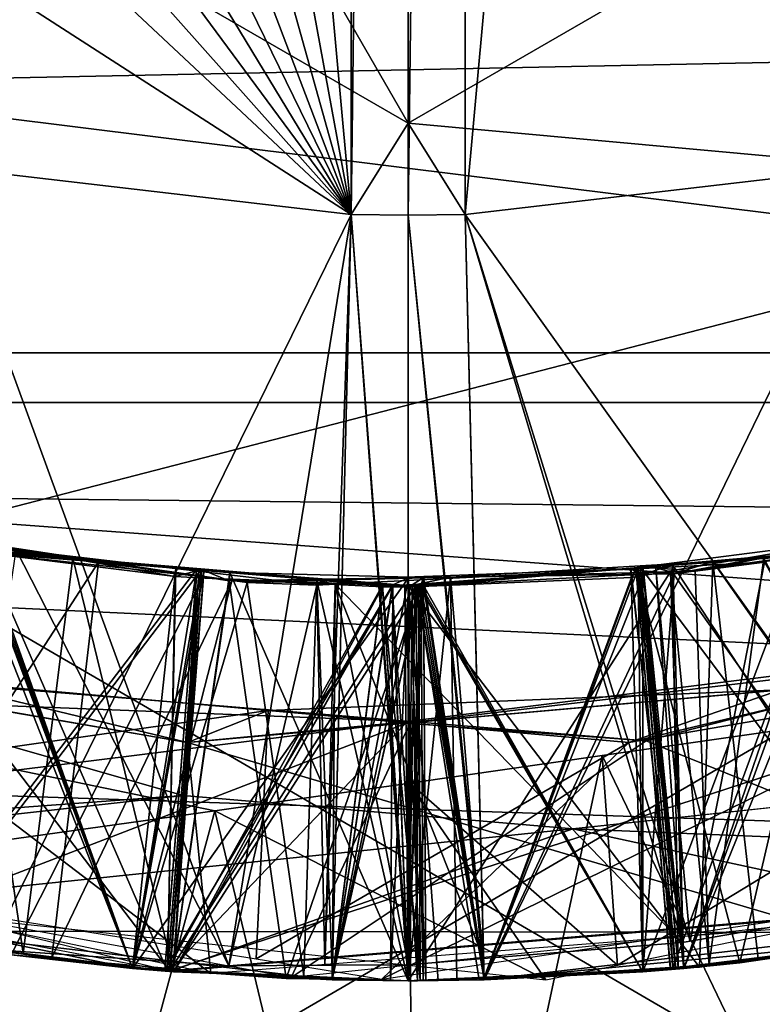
# Model space of a CAD drawing. Extents: x 0 to 200, y 18 to 95.
# Tile 274 of 491: x 144.546 to 145.031, y 45.212 to 45.855. Entities that reach past the tile are written whole.
import ezdxf

# ---------------------------------------------------------------- set-up
doc = ezdxf.new("R2010")
doc.units = 0

msp = doc.modelspace()

# ---------------------------------------------------------------- linework, layer by layer
for points in [[(165.431061, 47.89677, 57.972298), (135.799988, 48.817287, 57.894161), (135.799988, 45.636745, 57.894161)], [(144.799988, 48.727016, 38.629288), (144.762787, 45.727478, 38.629288), (144.799988, 45.727013, 38.629288)], [(144.799988, 48.727016, 38.629288), (144.762787, 48.726555, 38.629288), (144.762787, 45.727478, 38.629288)], [(144.837189, 48.726555, 38.629288), (144.799988, 48.727016, 38.629288), (144.799988, 45.727013, 38.629288)], [(144.762787, 48.726555, 38.629288), (144.492172, 48.695091, 38.629288), (144.762787, 45.727478, 38.629288)], [(144.837189, 45.727478, 38.629288), (144.837189, 48.726555, 38.629288), (144.799988, 45.727013, 38.629288)], [(145.107819, 48.695091, 38.629288), (144.837189, 48.726555, 38.629288), (144.837189, 45.727478, 38.629288)], [(144.492172, 48.695091, 38.629288), (144.231705, 48.615196, 38.629288), (144.762787, 45.727478, 38.629288)], [(145.107819, 45.758942, 38.629288), (145.107819, 48.695091, 38.629288), (144.837189, 45.727478, 38.629288)], [(143.552917, 47.947014, 35.629288), (144.799988, 48.667015, 35.629288), (144.799988, 45.787018, 35.629288)], [(144.799988, 48.667015, 35.629288), (146.047073, 46.507015, 35.629288), (144.799988, 45.787018, 35.629288)], [(144.231705, 48.615196, 38.629288), (143.989975, 48.489506, 38.629288), (144.762787, 45.727478, 38.629288)], [(143.989975, 48.489506, 38.629288), (143.774979, 48.322166, 38.629288), (144.762787, 45.727478, 38.629288)], [(143.774979, 48.322166, 38.629288), (143.593796, 48.118694, 38.629288), (144.762787, 45.727478, 38.629288)], [(143.593796, 48.118694, 38.629288), (143.452408, 47.885811, 38.629288), (144.762787, 45.727478, 38.629288)], [(143.552917, 46.507015, 35.629288), (143.552917, 47.947014, 35.629288), (144.799988, 45.787018, 35.629288)], [(165.459961, 47.672756, 57.991718), (165.431061, 47.89677, 57.972298), (135.799988, 45.636745, 57.894161)], [(143.452408, 47.885811, 38.629288), (143.355469, 47.631191, 38.629288), (144.762787, 45.727478, 38.629288)], [(165.439575, 46.504829, 57.978249), (165.459961, 47.672756, 57.991718), (135.799988, 45.636745, 57.894161)], [(143.355469, 47.631191, 38.629288), (143.306198, 47.363239, 38.629288), (144.762787, 45.727478, 38.629288)], [(143.306198, 47.363239, 38.629288), (143.306198, 47.09079, 38.629288), (144.762787, 45.727478, 38.629288)], [(98.275146, 47.227016, 36), (174.799988, 47.227016, 36), (98.615891, 44.638824, 36.34074)], [(98.615891, 44.638824, 36.34074), (174.799988, 47.227016, 36), (174.799988, 42.227016, 37.339745)], [(118.275154, 47.227016, 56), (117.93441, 44.638824, 55.65926), (174.799988, 42.227016, 54.660255)], [(174.799988, 47.227016, 56), (118.275154, 47.227016, 56), (174.799988, 42.227016, 54.660255)], [(159.5, 43.927017, 40.284233), (133, 47.227016, 39.400002), (133, 43.927017, 40.284233)], [(159.5, 47.227016, 39.400002), (133, 47.227016, 39.400002), (159.5, 43.927017, 40.284233)], [(159.5, 47.227016, 52.599998), (159.5, 43.927017, 51.715767), (133, 43.927017, 51.715767)], [(133, 47.227016, 52.599998), (159.5, 47.227016, 52.599998), (133, 43.927017, 51.715767)], [(136.199997, 47.227016, 36.5), (148.199997, 45.604733, 36.639542), (136.199997, 45.604733, 36.639542)], [(136.199997, 47.227016, 36.5), (148.199997, 47.227016, 36.5), (148.199997, 45.604733, 36.639542)], [(136.799988, 45.839447, 55.650761), (165.799988, 47.227016, 55.75), (165.799988, 44.457867, 55.348492)], [(136.799988, 47.227016, 55.650761), (165.799988, 47.227016, 55.75), (136.799988, 45.839447, 55.650761)], [(141.5, 47.227016, 38.200001), (148.199997, 43.327015, 39.245003), (141.5, 43.327015, 39.245003)], [(141.5, 47.227016, 38.200001), (148.199997, 47.227016, 38.200001), (148.199997, 43.327015, 39.245003)], [(148.199997, 47.227016, 53.799999), (141.5, 47.227016, 53.799999), (141.5, 43.327015, 52.754997)], [(148.199997, 43.327015, 52.754997), (148.199997, 47.227016, 53.799999), (141.5, 43.327015, 52.754997)], [(143.306198, 47.09079, 38.629288), (144.492172, 45.758942, 38.629288), (144.762787, 45.727478, 38.629288)], [(148.199997, 46.727016, 55.486832), (136.199997, 46.727016, 55.486832), (136.199997, 45.114326, 55.262104)], [(148.199997, 45.114326, 55.262104), (148.199997, 46.727016, 55.486832), (136.199997, 45.114326, 55.262104)], [(142.899994, 45.64674, 53.842369), (148.199997, 46.727016, 53.98436), (148.199997, 45.254375, 53.752979)], [(142.899994, 46.727016, 53.98436), (148.199997, 46.727016, 53.98436), (142.899994, 45.64674, 53.842369)], [(165.397278, 46.245625, 57.949612), (165.439575, 46.504829, 57.978249), (135.799988, 45.636745, 57.894161)], [(143.552917, 46.507015, 33.629288), (144.799988, 45.787018, 33.629288), (144.762787, 45.727478, 33.629288)], [(144.492172, 45.758942, 33.629288), (143.552917, 46.507015, 33.629288), (144.762787, 45.727478, 33.629288)], [(143.552917, 46.507015, 35.629288), (144.799988, 45.787018, 35.629288), (144.799988, 45.787018, 33.629288)], [(143.552917, 46.507015, 33.629288), (143.552917, 46.507015, 35.629288), (144.799988, 45.787018, 33.629288)], [(144.799988, 45.787018, 33.629288), (146.047073, 46.507015, 33.629288), (145.107819, 45.758942, 33.629288)], [(144.799988, 45.787018, 35.629288), (146.047073, 46.507015, 33.629288), (144.799988, 45.787018, 33.629288)], [(146.047073, 46.507015, 35.629288), (146.047073, 46.507015, 33.629288), (144.799988, 45.787018, 35.629288)], [(148.199997, 46.481663, 38.034798), (142.899994, 46.48217, 38.037628), (142.899994, 45.11227, 38.284569)], [(148.199997, 46.481663, 38.034798), (142.899994, 45.11227, 38.284569), (148.199997, 45.016834, 38.311367)], [(165.298126, 45.638039, 57.882481), (165.397278, 46.245625, 57.949612), (135.799988, 45.636745, 57.894161)], [(136.799988, 44.485817, 55.2533), (136.799988, 45.839447, 55.650761), (165.799988, 44.457867, 55.348492)], [(144.762787, 45.727478, 33.629288), (144.799988, 45.787018, 33.629288), (144.799988, 45.727013, 33.629288)], [(144.799988, 45.787018, 33.629288), (144.837189, 45.727478, 33.629288), (144.799988, 45.727013, 33.629288)], [(144.799988, 45.787018, 33.629288), (145.107819, 45.758942, 33.629288), (144.837189, 45.727478, 33.629288)], [(144.492172, 45.758942, 38.629288), (144.505478, 45.248993, 38.129364), (144.682831, 45.236824, 38.135651)], [(144.762787, 45.727478, 38.629288), (144.492172, 45.758942, 38.629288), (144.682831, 45.236824, 38.135651)], [(144.492172, 45.758942, 33.629288), (144.762787, 45.727478, 33.629288), (144.529938, 45.253262, 34.129288)], [(144.837189, 45.727478, 33.629288), (145.107819, 45.758942, 33.629288), (144.849594, 45.227631, 34.129288)], [(145.107819, 45.758942, 38.629288), (144.837189, 45.727478, 38.629288), (145.155212, 45.282471, 38.152565)], [(145.107819, 45.758942, 33.629288), (145.210419, 45.269581, 34.129288), (144.849594, 45.227631, 34.129288)], [(144.529938, 45.253262, 34.129288), (144.762787, 45.727478, 33.629288), (144.750397, 45.227631, 34.129288)], [(144.745422, 45.237202, 38.137871), (144.762787, 45.727478, 38.629288), (144.682831, 45.236824, 38.135651)], [(144.75061, 45.237232, 38.138054), (144.762787, 45.727478, 38.629288), (144.745422, 45.237202, 38.137871)], [(144.750397, 45.227631, 34.129288), (144.762787, 45.727478, 33.629288), (144.799988, 45.227016, 34.129288)], [(144.799988, 45.23753, 38.139805), (144.762787, 45.727478, 38.629288), (144.75061, 45.237232, 38.138054)], [(144.762787, 45.727478, 33.629288), (144.799988, 45.727013, 33.629288), (144.799988, 45.227016, 34.129288)], [(144.799988, 45.727013, 38.629288), (144.762787, 45.727478, 38.629288), (144.799988, 45.23753, 38.139805)], [(144.799988, 45.727013, 33.629288), (144.837189, 45.727478, 33.629288), (144.849594, 45.227631, 34.129288)], [(144.837189, 45.727478, 38.629288), (144.799988, 45.727013, 38.629288), (144.849152, 45.241505, 38.14156)], [(144.799988, 45.727013, 33.629288), (144.849594, 45.227631, 34.129288), (144.799988, 45.227016, 34.129288)], [(144.849152, 45.241505, 38.14156), (144.799988, 45.727013, 38.629288), (144.799988, 45.23753, 38.139805)], [(144.978851, 45.251991, 38.146183), (144.837189, 45.727478, 38.629288), (144.849152, 45.241505, 38.14156)], [(144.984177, 45.252911, 38.146378), (144.837189, 45.727478, 38.629288), (144.978851, 45.251991, 38.146183)], [(145.155212, 45.282471, 38.152565), (144.837189, 45.727478, 38.629288), (144.984177, 45.252911, 38.146378)], [(142.899994, 45.261688, 53.728294), (142.899994, 45.64674, 53.842369), (148.199997, 45.254375, 53.752979)], [(165.298126, 45.638039, 57.882481), (135.799988, 45.636745, 57.894161), (165.245712, 45.316898, 57.847004)], [(164.314835, 42.807343, 57.156452), (135.799988, 45.636745, 57.894161), (135.799988, 42.567917, 57.058609)], [(164.404221, 43.011944, 57.224903), (135.799988, 45.636745, 57.894161), (164.314835, 42.807343, 57.156452)], [(164.854919, 44.043587, 57.570038), (135.799988, 45.636745, 57.894161), (164.404221, 43.011944, 57.224903)], [(165.047028, 44.669514, 57.706184), (135.799988, 45.636745, 57.894161), (164.854919, 44.043587, 57.570038)], [(165.245712, 45.316898, 57.847004), (135.799988, 45.636745, 57.894161), (165.047028, 44.669514, 57.706184)], [(136.199997, 45.604733, 36.639542), (148.199997, 44.030109, 37.054062), (136.199997, 44.030109, 37.054062)], [(136.199997, 45.604733, 36.639542), (148.199997, 45.604733, 36.639542), (148.199997, 44.030109, 37.054062)], [(144.59758, 45.500378, 37.11219), (144.510956, 45.512413, 37.106594), (144.441406, 45.259422, 36.956734)], [(144.478714, 45.25346, 36.027897), (144.521011, 45.512844, 35.879364), (144.642761, 45.233383, 36.037106)], [(144.510437, 45.508835, 37.278744), (144.510956, 45.512413, 37.106594), (144.580994, 45.502949, 37.283276)], [(144.580994, 45.502949, 37.283276), (144.510956, 45.512413, 37.106594), (144.59758, 45.500378, 37.11219)], [(144.521011, 45.512844, 35.879364), (144.520004, 45.506962, 35.707359), (144.64772, 45.490974, 35.887592)], [(144.521011, 45.512844, 35.879364), (144.64772, 45.490974, 35.887592), (144.642761, 45.233383, 36.037106)], [(144.523926, 45.512447, 34.479557), (144.52301, 45.50642, 34.307556), (144.666229, 45.490822, 34.48877)], [(144.523926, 45.512447, 34.479557), (144.666229, 45.490822, 34.48877), (144.540604, 45.243908, 34.631386)], [(144.951752, 45.497055, 35.035084), (145.094086, 45.515469, 35.216297), (144.952194, 45.491474, 35.207085)], [(145.095093, 45.50948, 35.044296), (145.094086, 45.515469, 35.216297), (144.951752, 45.497055, 35.035084)], [(144.952194, 45.491474, 35.207085), (145.094086, 45.515469, 35.216297), (144.979996, 45.235134, 35.355915)], [(145.094086, 45.515469, 35.216297), (145.13855, 45.256699, 35.364834), (144.979996, 45.235134, 35.355915)], [(144.467834, 45.254787, 37.427288), (144.510437, 45.508835, 37.278744), (144.548447, 45.244926, 37.431812)], [(144.511292, 45.511791, 37.806618), (144.468307, 45.255764, 37.658245), (144.619995, 45.235134, 37.666775)], [(144.518616, 45.508636, 36.579262), (144.661972, 45.495796, 36.588474), (144.476974, 45.253674, 36.727798)], [(144.518524, 45.50769, 36.407261), (144.477097, 45.25457, 36.258739), (144.619995, 45.235134, 36.266773)], [(144.520004, 45.506962, 35.707359), (144.478836, 45.254333, 35.558838), (144.619995, 45.235134, 35.566776)], [(144.52124, 45.506779, 35.179443), (144.664978, 45.495625, 35.188667), (144.480453, 45.253246, 35.327995)], [(144.521286, 45.507275, 35.007439), (144.480576, 45.254097, 34.858936), (144.619995, 45.235134, 34.866776)], [(144.505478, 45.248993, 38.129364), (144.543961, 45.508549, 37.980869), (144.682831, 45.236824, 38.135651)], [(144.510437, 45.508835, 37.278744), (144.580994, 45.502949, 37.283276), (144.548447, 45.244926, 37.431812)], [(144.694717, 45.487202, 37.818462), (144.511292, 45.511791, 37.806618), (144.619995, 45.235134, 37.666775)], [(144.543961, 45.508549, 37.980869), (144.511292, 45.511791, 37.806618), (144.694717, 45.487202, 37.818462)], [(144.518616, 45.508636, 36.579262), (144.518524, 45.50769, 36.407261), (144.661972, 45.495796, 36.588474)], [(144.661926, 45.495895, 36.41647), (144.518524, 45.50769, 36.407261), (144.619995, 45.235134, 36.266773)], [(144.518524, 45.50769, 36.407261), (144.661926, 45.495895, 36.41647), (144.661972, 45.495796, 36.588474)], [(144.648178, 45.496487, 35.715588), (144.520004, 45.506962, 35.707359), (144.619995, 45.235134, 35.566776)], [(144.520004, 45.506962, 35.707359), (144.648178, 45.496487, 35.715588), (144.64772, 45.490974, 35.887592)], [(144.52124, 45.506779, 35.179443), (144.521286, 45.507275, 35.007439), (144.664978, 45.495625, 35.188667)], [(144.664993, 45.495613, 35.016666), (144.521286, 45.507275, 35.007439), (144.619995, 45.235134, 34.866776)], [(144.664978, 45.495625, 35.188667), (144.521286, 45.507275, 35.007439), (144.664993, 45.495613, 35.016666)], [(144.666473, 45.495003, 34.316765), (144.52301, 45.50642, 34.307556), (144.619995, 45.235134, 34.166775)], [(144.52301, 45.50642, 34.307556), (144.529312, 45.247467, 34.161674), (144.619995, 45.235134, 34.166775)], [(144.52301, 45.50642, 34.307556), (144.666473, 45.495003, 34.316765), (144.666229, 45.490822, 34.48877)], [(144.543961, 45.508549, 37.980869), (144.740372, 45.485344, 37.99353), (144.682831, 45.236824, 38.135651)], [(144.543961, 45.508549, 37.980869), (144.694717, 45.487202, 37.818462), (144.740372, 45.485344, 37.99353)], [(145.079102, 45.507828, 36.443264), (144.948715, 45.496742, 36.434891), (145.016693, 45.238789, 36.28891)], [(145.079102, 45.507828, 36.443264), (145.079178, 45.506821, 36.615265), (144.948715, 45.496742, 36.434891)], [(144.948715, 45.496742, 36.434891), (145.079178, 45.506821, 36.615265), (144.948761, 45.496712, 36.606892)], [(144.948761, 45.496712, 36.606892), (145.079178, 45.506821, 36.615265), (144.979996, 45.235134, 36.755917)], [(145.072983, 45.506992, 35.74287), (144.950241, 45.496861, 35.734989), (144.9729, 45.235302, 35.586464)], [(145.072983, 45.506992, 35.74287), (145.073074, 45.505882, 35.914871), (144.950241, 45.496861, 35.734989)], [(144.950241, 45.496861, 35.734989), (145.073074, 45.505882, 35.914871), (144.950302, 45.496773, 35.90699)], [(144.950302, 45.496773, 35.90699), (145.073074, 45.505882, 35.914871), (144.979996, 45.235134, 36.055916)], [(145.095093, 45.50948, 35.044296), (144.951752, 45.497055, 35.035084), (145.132141, 45.254787, 34.895405)], [(145.057022, 45.508289, 37.141735), (144.973724, 45.492867, 37.136314), (144.953262, 45.232895, 36.985359)], [(145.095825, 45.250343, 36.993366), (145.057022, 45.508289, 37.141735), (144.953262, 45.232895, 36.985359)], [(145.090607, 45.508667, 34.344002), (144.972504, 45.498753, 34.336418), (145.132141, 45.254787, 34.195404)], [(144.972504, 45.498753, 34.336418), (145.090607, 45.508667, 34.344002), (144.972992, 45.492916, 34.508415)], [(145.132141, 45.254787, 35.595406), (145.072983, 45.506992, 35.74287), (144.9729, 45.235302, 35.586464)], [(144.972992, 45.492916, 34.508415), (145.096558, 45.510105, 34.516396), (145.140305, 45.256939, 34.664932)], [(145.090607, 45.508667, 34.344002), (145.096558, 45.510105, 34.516396), (144.972992, 45.492916, 34.508415)], [(145.057022, 45.508289, 37.141735), (145.087112, 45.508137, 37.315777), (144.973724, 45.492867, 37.136314)], [(145.087112, 45.508137, 37.315777), (144.998917, 45.500923, 37.310112), (144.973724, 45.492867, 37.136314)], [(145.079178, 45.506821, 36.615265), (145.135086, 45.256226, 36.764637), (144.979996, 45.235134, 36.755917)], [(145.073074, 45.505882, 35.914871), (145.136826, 45.256462, 36.064735), (144.979996, 45.235134, 36.055916)], [(144.998917, 45.500923, 37.310112), (145.087112, 45.508137, 37.315777), (145.167511, 45.260876, 37.466583)], [(145.134918, 45.257099, 36.295578), (145.079102, 45.507828, 36.443264), (145.016693, 45.238789, 36.28891)], [(144.59758, 45.500378, 37.11219), (144.441406, 45.259422, 36.956734), (144.567245, 45.24231, 36.96381)], [(144.548447, 45.244926, 37.431812), (144.580994, 45.502949, 37.283276), (144.646729, 45.232895, 37.437328)], [(144.684875, 45.488255, 37.117828), (144.59758, 45.500378, 37.11219), (144.567245, 45.24231, 36.96381)], [(144.580994, 45.502949, 37.283276), (144.790009, 45.485519, 37.296696), (144.646729, 45.232895, 37.437328)], [(144.580994, 45.502949, 37.283276), (144.684875, 45.488255, 37.117828), (144.790009, 45.485519, 37.296696)], [(144.580994, 45.502949, 37.283276), (144.59758, 45.500378, 37.11219), (144.684875, 45.488255, 37.117828)], [(144.800186, 45.484673, 37.297348), (144.998917, 45.500923, 37.310112), (144.990326, 45.235989, 37.456615)], [(144.827652, 45.490532, 37.126965), (144.998917, 45.500923, 37.310112), (144.800186, 45.484673, 37.297348)], [(144.973724, 45.492867, 37.136314), (144.998917, 45.500923, 37.310112), (144.827652, 45.490532, 37.126965)], [(144.961639, 45.496658, 38.007713), (145.032745, 45.500294, 38.012272), (144.984177, 45.252911, 38.146378)], [(145.032745, 45.500294, 38.012272), (144.961639, 45.496658, 38.007713), (144.987503, 45.49448, 37.837208)], [(145.032745, 45.500294, 38.012272), (145.155212, 45.282471, 38.152565), (144.984177, 45.252911, 38.146378)], [(145.032211, 45.503136, 37.840122), (144.987503, 45.49448, 37.837208), (144.996521, 45.237667, 37.687737)], [(145.032211, 45.503136, 37.840122), (145.032745, 45.500294, 38.012272), (144.987503, 45.49448, 37.837208)], [(144.998917, 45.500923, 37.310112), (145.02858, 45.24136, 37.458767), (144.990326, 45.235989, 37.456615)], [(145.158463, 45.259796, 37.696838), (145.032211, 45.503136, 37.840122), (144.996521, 45.237667, 37.687737)], [(144.998917, 45.500923, 37.310112), (145.167511, 45.260876, 37.466583), (145.02858, 45.24136, 37.458767)], [(144.476974, 45.253674, 36.727798), (144.661972, 45.495796, 36.588474), (144.641006, 45.233597, 36.737007)], [(144.480453, 45.253246, 35.327995), (144.664978, 45.495625, 35.188667), (144.644516, 45.23317, 35.337204)], [(144.648178, 45.496487, 35.715588), (144.619995, 45.235134, 35.566776), (144.642792, 45.234104, 35.568047)], [(144.661926, 45.495895, 36.41647), (144.619995, 45.235134, 36.266773), (144.641006, 45.234184, 36.267948)], [(144.664993, 45.495613, 35.016666), (144.619995, 45.235134, 34.866776), (144.644547, 45.234024, 34.868145)], [(144.666473, 45.495003, 34.316765), (144.619995, 45.235134, 34.166775), (144.646286, 45.233948, 34.168243)], [(144.789612, 45.485394, 36.424671), (144.661926, 45.495895, 36.41647), (144.641006, 45.234184, 36.267948)], [(144.641006, 45.233597, 36.737007), (144.661972, 45.495796, 36.588474), (144.646729, 45.232895, 36.737328)], [(144.663422, 45.495243, 35.716568), (144.648178, 45.496487, 35.715588), (144.642792, 45.234104, 35.568047)], [(144.783264, 45.485447, 35.724262), (144.663422, 45.495243, 35.716568), (144.642792, 45.234104, 35.568047)], [(144.644516, 45.23317, 35.337204), (144.664978, 45.495625, 35.188667), (144.646729, 45.232895, 35.33733)], [(144.804474, 45.484291, 35.025623), (144.664993, 45.495613, 35.016666), (144.644547, 45.234024, 34.868145)], [(144.683426, 45.493652, 34.317852), (144.666473, 45.495003, 34.316765), (144.646286, 45.233948, 34.168243)], [(144.683426, 45.493652, 34.317852), (144.646286, 45.233948, 34.168243), (144.799988, 45.227016, 34.176815)], [(144.661972, 45.495796, 36.588474), (144.78952, 45.484371, 36.596672), (144.646729, 45.232895, 36.737328)], [(144.664978, 45.495625, 35.188667), (144.808441, 45.484493, 35.19788), (144.646729, 45.232895, 35.33733)], [(144.648178, 45.496487, 35.715588), (144.663422, 45.495243, 35.716568), (144.64772, 45.490974, 35.887592)], [(144.64772, 45.490974, 35.887592), (144.663422, 45.495243, 35.716568), (144.662994, 45.490231, 35.888569)], [(144.661926, 45.495895, 36.41647), (144.789612, 45.485394, 36.424671), (144.78952, 45.484371, 36.596672)], [(144.661972, 45.495796, 36.588474), (144.661926, 45.495895, 36.41647), (144.78952, 45.484371, 36.596672)], [(144.662994, 45.490231, 35.888569), (144.663422, 45.495243, 35.716568), (144.783264, 45.485447, 35.724262)], [(144.808441, 45.484493, 35.19788), (144.664978, 45.495625, 35.188667), (144.804474, 45.484291, 35.025623)], [(144.664978, 45.495625, 35.188667), (144.664993, 45.495613, 35.016666), (144.804474, 45.484291, 35.025623)], [(144.666229, 45.490822, 34.48877), (144.666473, 45.495003, 34.316765), (144.682999, 45.488274, 34.489853)], [(144.666473, 45.495003, 34.316765), (144.683426, 45.493652, 34.317852), (144.682999, 45.488274, 34.489853)], [(144.683426, 45.493652, 34.317852), (144.80986, 45.490303, 34.497974), (144.682999, 45.488274, 34.489853)], [(144.800629, 45.484325, 34.325378), (144.683426, 45.493652, 34.317852), (144.799988, 45.227016, 34.176815)], [(144.80986, 45.490303, 34.497974), (144.683426, 45.493652, 34.317852), (144.800629, 45.484325, 34.325378)], [(144.740311, 45.488335, 37.821381), (144.961639, 45.496658, 38.007713), (144.752182, 45.48595, 37.994286)], [(144.971313, 45.494076, 37.83617), (144.961639, 45.496658, 38.007713), (144.740311, 45.488335, 37.821381)], [(144.971313, 45.494076, 37.83617), (144.740311, 45.488335, 37.821381), (144.799988, 45.227016, 37.676815)], [(144.752182, 45.48595, 37.994286), (144.961639, 45.496658, 38.007713), (144.978851, 45.251991, 38.146183)], [(144.979767, 45.235378, 37.68679), (144.971313, 45.494076, 37.83617), (144.799988, 45.227016, 37.676815)], [(144.805252, 45.485588, 36.597679), (144.948761, 45.496712, 36.606892), (144.849518, 45.229248, 36.748638)], [(144.948761, 45.496712, 36.606892), (144.805252, 45.485588, 36.597679), (144.805328, 45.484547, 36.425678)], [(144.948715, 45.496742, 36.434891), (144.805328, 45.484547, 36.425678), (144.849579, 45.227768, 36.279579)], [(144.948715, 45.496742, 36.434891), (144.948761, 45.496712, 36.606892), (144.805328, 45.484547, 36.425678)], [(144.806747, 45.486122, 35.897778), (144.950302, 45.496773, 35.90699), (144.849518, 45.229248, 36.048637)], [(144.950302, 45.496773, 35.90699), (144.806747, 45.486122, 35.897778), (144.806824, 45.485023, 35.725777)], [(144.950241, 45.496861, 35.734989), (144.806824, 45.485023, 35.725777), (144.953262, 45.232895, 35.585361)], [(144.950241, 45.496861, 35.734989), (144.950302, 45.496773, 35.90699), (144.806824, 45.485023, 35.725777)], [(144.945358, 45.496498, 35.034676), (144.808395, 45.484631, 35.025875), (144.953262, 45.232895, 34.885361)], [(144.808395, 45.484631, 35.025875), (144.945358, 45.496498, 35.034676), (144.808441, 45.484493, 35.19788)], [(144.945358, 45.496498, 35.034676), (144.945877, 45.49041, 35.206676), (144.808441, 45.484493, 35.19788)], [(144.80986, 45.490303, 34.497974), (144.953796, 45.492611, 34.507187), (144.849518, 45.229248, 34.64864)], [(144.953796, 45.492611, 34.507187), (144.80986, 45.490303, 34.497974), (144.809891, 45.485104, 34.325974)], [(144.953308, 45.497143, 34.335182), (144.809891, 45.485104, 34.325974), (144.953262, 45.232895, 34.18536)], [(144.953308, 45.497143, 34.335182), (144.953796, 45.492611, 34.507187), (144.809891, 45.485104, 34.325974)], [(144.973724, 45.492867, 37.136314), (144.827652, 45.490532, 37.126965), (144.849548, 45.228916, 36.97958)], [(144.950302, 45.496773, 35.90699), (144.972992, 45.234818, 36.055527), (144.849518, 45.229248, 36.048637)], [(144.948761, 45.496712, 36.606892), (144.971237, 45.234737, 36.755428), (144.849518, 45.229248, 36.748638)], [(144.953796, 45.492611, 34.507187), (144.976517, 45.234974, 34.655724), (144.849518, 45.229248, 34.64864)], [(144.953262, 45.232895, 36.985359), (144.973724, 45.492867, 37.136314), (144.849548, 45.228916, 36.97958)], [(144.971161, 45.235786, 36.286366), (144.948715, 45.496742, 36.434891), (144.849579, 45.227768, 36.279579)], [(144.951752, 45.497055, 35.035084), (144.945358, 45.496498, 35.034676), (144.974655, 45.235516, 34.886562)], [(144.945358, 45.496498, 35.034676), (144.951752, 45.497055, 35.035084), (144.952194, 45.491474, 35.207085)], [(144.974655, 45.235516, 34.886562), (144.945358, 45.496498, 35.034676), (144.953262, 45.232895, 34.885361)], [(144.945358, 45.496498, 35.034676), (144.952194, 45.491474, 35.207085), (144.945877, 45.49041, 35.206676)], [(145.016693, 45.238789, 36.28891), (144.948715, 45.496742, 36.434891), (144.971161, 45.235786, 36.286366)], [(144.948761, 45.496712, 36.606892), (144.979996, 45.235134, 36.755917), (144.971237, 45.234737, 36.755428)], [(144.9729, 45.235302, 35.586464), (144.950241, 45.496861, 35.734989), (144.953262, 45.232895, 35.585361)], [(144.950302, 45.496773, 35.90699), (144.979996, 45.235134, 36.055916), (144.972992, 45.234818, 36.055527)], [(145.132141, 45.254787, 34.895405), (144.951752, 45.497055, 35.035084), (144.974655, 45.235516, 34.886562)], [(144.97641, 45.235729, 34.186661), (144.953308, 45.497143, 34.335182), (144.953262, 45.232895, 34.18536)], [(144.972504, 45.498753, 34.336418), (144.953308, 45.497143, 34.335182), (144.97641, 45.235729, 34.186661)], [(144.953308, 45.497143, 34.335182), (144.972504, 45.498753, 34.336418), (144.953796, 45.492611, 34.507187)], [(144.972504, 45.498753, 34.336418), (144.972992, 45.492916, 34.508415), (144.953796, 45.492611, 34.507187)], [(144.953796, 45.492611, 34.507187), (144.972992, 45.492916, 34.508415), (144.979996, 45.235134, 34.655914)], [(144.953796, 45.492611, 34.507187), (144.979996, 45.235134, 34.655914), (144.976517, 45.234974, 34.655724)], [(144.961639, 45.496658, 38.007713), (144.984177, 45.252911, 38.146378), (144.978851, 45.251991, 38.146183)], [(144.987503, 45.49448, 37.837208), (144.961639, 45.496658, 38.007713), (144.971313, 45.494076, 37.83617)], [(144.987503, 45.49448, 37.837208), (144.971313, 45.494076, 37.83617), (144.996521, 45.237667, 37.687737)], [(144.996521, 45.237667, 37.687737), (144.971313, 45.494076, 37.83617), (144.979767, 45.235378, 37.68679)], [(145.132141, 45.254787, 34.195404), (144.972504, 45.498753, 34.336418), (144.97641, 45.235729, 34.186661)], [(144.972992, 45.492916, 34.508415), (145.140305, 45.256939, 34.664932), (144.979996, 45.235134, 34.655914)], [(144.540604, 45.243908, 34.631386), (144.666229, 45.490822, 34.48877), (144.646408, 45.234894, 34.637302)], [(144.684875, 45.488255, 37.117828), (144.567245, 45.24231, 36.96381), (144.619995, 45.235134, 36.966774)], [(144.80011, 45.490093, 37.125202), (144.619995, 45.235134, 36.966774), (144.750473, 45.229248, 36.974052)], [(144.80011, 45.490093, 37.125202), (144.684875, 45.488255, 37.117828), (144.619995, 45.235134, 36.966774)], [(144.694717, 45.487202, 37.818462), (144.619995, 45.235134, 37.666775), (144.731842, 45.230087, 37.673016)], [(144.64772, 45.490974, 35.887592), (144.662994, 45.490231, 35.888569), (144.642761, 45.233383, 36.037106)], [(144.642761, 45.233383, 36.037106), (144.662994, 45.490231, 35.888569), (144.646729, 45.232895, 36.037331)], [(144.666229, 45.490822, 34.48877), (144.682999, 45.488274, 34.489853), (144.646408, 45.234894, 34.637302)], [(144.646408, 45.234894, 34.637302), (144.682999, 45.488274, 34.489853), (144.720184, 45.228607, 34.641426)], [(144.662994, 45.490231, 35.888569), (144.783173, 45.484371, 35.896263), (144.646729, 45.232895, 36.037331)], [(144.662994, 45.490231, 35.888569), (144.783264, 45.485447, 35.724262), (144.783173, 45.484371, 35.896263)], [(144.682999, 45.488274, 34.489853), (144.80986, 45.490303, 34.497974), (144.720184, 45.228607, 34.641426)], [(144.684875, 45.488255, 37.117828), (144.80011, 45.490093, 37.125202), (144.790009, 45.485519, 37.296696)], [(144.740311, 45.488335, 37.821381), (144.694717, 45.487202, 37.818462), (144.731842, 45.230087, 37.673016)], [(144.694717, 45.487202, 37.818462), (144.740311, 45.488335, 37.821381), (144.740372, 45.485344, 37.99353)], [(144.720184, 45.228607, 34.641426), (144.80986, 45.490303, 34.497974), (144.750397, 45.228004, 34.643112)], [(144.740311, 45.488335, 37.821381), (144.731842, 45.230087, 37.673016), (144.750473, 45.229248, 37.674053)], [(144.740311, 45.488335, 37.821381), (144.750473, 45.229248, 37.674053), (144.799988, 45.227016, 37.676815)], [(144.740311, 45.488335, 37.821381), (144.752182, 45.48595, 37.994286), (144.740372, 45.485344, 37.99353)], [(144.750397, 45.228004, 34.643112), (144.80986, 45.490303, 34.497974), (144.799988, 45.227016, 34.645874)], [(144.80011, 45.490093, 37.125202), (144.750473, 45.229248, 36.974052), (144.799988, 45.227016, 36.976814)], [(144.790009, 45.485519, 37.296696), (144.80011, 45.490093, 37.125202), (144.800186, 45.484673, 37.297348)], [(144.827652, 45.490532, 37.126965), (144.80011, 45.490093, 37.125202), (144.799988, 45.227016, 36.976814)], [(144.831802, 45.228237, 36.978588), (144.827652, 45.490532, 37.126965), (144.799988, 45.227016, 36.976814)], [(144.80986, 45.490303, 34.497974), (144.811401, 45.227528, 34.646511), (144.799988, 45.227016, 34.645874)], [(144.80011, 45.490093, 37.125202), (144.827652, 45.490532, 37.126965), (144.800186, 45.484673, 37.297348)], [(144.809891, 45.485104, 34.325974), (144.80986, 45.490303, 34.497974), (144.800629, 45.484325, 34.325378)], [(144.808441, 45.484493, 35.19788), (144.945877, 45.49041, 35.206676), (144.849518, 45.229248, 35.348637)], [(144.80986, 45.490303, 34.497974), (144.849518, 45.229248, 34.64864), (144.811401, 45.227528, 34.646511)], [(144.849548, 45.228916, 36.97958), (144.827652, 45.490532, 37.126965), (144.831802, 45.228237, 36.978588)], [(144.945877, 45.49041, 35.206676), (144.974747, 45.234898, 35.355621), (144.849518, 45.229248, 35.348637)], [(144.945877, 45.49041, 35.206676), (144.952194, 45.491474, 35.207085), (144.974747, 45.234898, 35.355621)], [(144.952194, 45.491474, 35.207085), (144.979996, 45.235134, 35.355915), (144.974747, 45.234898, 35.355621)], [(144.789612, 45.485394, 36.424671), (144.641006, 45.234184, 36.267948), (144.750473, 45.229248, 36.274052)], [(144.783264, 45.485447, 35.724262), (144.642792, 45.234104, 35.568047), (144.750473, 45.229248, 35.574051)], [(144.804474, 45.484291, 35.025623), (144.644547, 45.234024, 34.868145), (144.750473, 45.229248, 34.874054)], [(144.646729, 45.232895, 37.437328), (144.790009, 45.485519, 37.296696), (144.750443, 45.228916, 37.443111)], [(144.646729, 45.232895, 35.33733), (144.808441, 45.484493, 35.19788), (144.750443, 45.228916, 35.343113)], [(144.646729, 45.232895, 36.037331), (144.783173, 45.484371, 35.896263), (144.750443, 45.228916, 36.043114)], [(144.646729, 45.232895, 36.737328), (144.78952, 45.484371, 36.596672), (144.750443, 45.228916, 36.743114)], [(144.740372, 45.485344, 37.99353), (144.745422, 45.237202, 38.137871), (144.682831, 45.236824, 38.135651)], [(144.740372, 45.485344, 37.99353), (144.752182, 45.48595, 37.994286), (144.745422, 45.237202, 38.137871)], [(144.752182, 45.48595, 37.994286), (144.75061, 45.237232, 38.138054), (144.745422, 45.237202, 38.137871)], [(144.750443, 45.228916, 37.443111), (144.790009, 45.485519, 37.296696), (144.788437, 45.227459, 37.445232)], [(144.750443, 45.228916, 35.343113), (144.808441, 45.484493, 35.19788), (144.799988, 45.227016, 35.345875)], [(144.750443, 45.228916, 36.043114), (144.783173, 45.484371, 35.896263), (144.799988, 45.227016, 36.045876)], [(144.750443, 45.228916, 36.743114), (144.78952, 45.484371, 36.596672), (144.799988, 45.227016, 36.745876)], [(144.783264, 45.485447, 35.724262), (144.750473, 45.229248, 35.574051), (144.799988, 45.227016, 35.576817)], [(144.789612, 45.485394, 36.424671), (144.750473, 45.229248, 36.274052), (144.799988, 45.227016, 36.276817)], [(144.804474, 45.484291, 35.025623), (144.750473, 45.229248, 34.874054), (144.799988, 45.227016, 34.876816)], [(144.752182, 45.48595, 37.994286), (144.799988, 45.23753, 38.139805), (144.75061, 45.237232, 38.138054)], [(144.752182, 45.48595, 37.994286), (144.849152, 45.241505, 38.14156), (144.799988, 45.23753, 38.139805)], [(144.752182, 45.48595, 37.994286), (144.978851, 45.251991, 38.146183), (144.849152, 45.241505, 38.14156)], [(144.783173, 45.484371, 35.896263), (144.806747, 45.486122, 35.897778), (144.807877, 45.227371, 36.046314)], [(144.806747, 45.486122, 35.897778), (144.783173, 45.484371, 35.896263), (144.797684, 45.484272, 35.725189)], [(144.783173, 45.484371, 35.896263), (144.783264, 45.485447, 35.724262), (144.797684, 45.484272, 35.725189)], [(144.783173, 45.484371, 35.896263), (144.807877, 45.227371, 36.046314), (144.799988, 45.227016, 36.045876)], [(144.797684, 45.484272, 35.725189), (144.783264, 45.485447, 35.724262), (144.799988, 45.227016, 35.576817)], [(144.790009, 45.485519, 37.296696), (144.800186, 45.484673, 37.297348), (144.788437, 45.227459, 37.445232)], [(144.788437, 45.227459, 37.445232), (144.800186, 45.484673, 37.297348), (144.799988, 45.227016, 37.445873)], [(144.78952, 45.484371, 36.596672), (144.805252, 45.485588, 36.597679), (144.806122, 45.227291, 36.746216)], [(144.805252, 45.485588, 36.597679), (144.78952, 45.484371, 36.596672), (144.802658, 45.484322, 36.42551)], [(144.78952, 45.484371, 36.596672), (144.789612, 45.485394, 36.424671), (144.802658, 45.484322, 36.42551)], [(144.78952, 45.484371, 36.596672), (144.806122, 45.227291, 36.746216), (144.799988, 45.227016, 36.745876)], [(144.802658, 45.484322, 36.42551), (144.789612, 45.485394, 36.424671), (144.799988, 45.227016, 36.276817)], [(144.806824, 45.485023, 35.725777), (144.806747, 45.486122, 35.897778), (144.797684, 45.484272, 35.725189)], [(144.806824, 45.485023, 35.725777), (144.797684, 45.484272, 35.725189), (144.807892, 45.227318, 35.577255)], [(144.807892, 45.227318, 35.577255), (144.797684, 45.484272, 35.725189), (144.799988, 45.227016, 35.576817)], [(144.800186, 45.484673, 37.297348), (144.819504, 45.227169, 37.447086), (144.799988, 45.227016, 37.445873)], [(144.808441, 45.484493, 35.19788), (144.809647, 45.227451, 35.346413), (144.799988, 45.227016, 35.345875)], [(144.811417, 45.227451, 34.177452), (144.800629, 45.484325, 34.325378), (144.799988, 45.227016, 34.176815)], [(144.806122, 45.227085, 36.277157), (144.802658, 45.484322, 36.42551), (144.799988, 45.227016, 36.276817)], [(144.809662, 45.227386, 34.877354), (144.804474, 45.484291, 35.025623), (144.799988, 45.227016, 34.876816)], [(144.800186, 45.484673, 37.297348), (144.990326, 45.235989, 37.456615), (144.819504, 45.227169, 37.447086)], [(144.809891, 45.485104, 34.325974), (144.800629, 45.484325, 34.325378), (144.811417, 45.227451, 34.177452)], [(144.805328, 45.484547, 36.425678), (144.805252, 45.485588, 36.597679), (144.802658, 45.484322, 36.42551)], [(144.805328, 45.484547, 36.425678), (144.802658, 45.484322, 36.42551), (144.806122, 45.227085, 36.277157)], [(144.808395, 45.484631, 35.025875), (144.804474, 45.484291, 35.025623), (144.809662, 45.227386, 34.877354)], [(144.808395, 45.484631, 35.025875), (144.808441, 45.484493, 35.19788), (144.804474, 45.484291, 35.025623)], [(144.805252, 45.485588, 36.597679), (144.849518, 45.229248, 36.748638), (144.806122, 45.227291, 36.746216)], [(144.846283, 45.227551, 36.279396), (144.805328, 45.484547, 36.425678), (144.806122, 45.227085, 36.277157)], [(144.849579, 45.227768, 36.279579), (144.805328, 45.484547, 36.425678), (144.846283, 45.227551, 36.279396)], [(144.806747, 45.486122, 35.897778), (144.849518, 45.229248, 36.048637), (144.807877, 45.227371, 36.046314)], [(144.849548, 45.228916, 35.579578), (144.806824, 45.485023, 35.725777), (144.807892, 45.227318, 35.577255)], [(144.953262, 45.232895, 35.585361), (144.806824, 45.485023, 35.725777), (144.849548, 45.228916, 35.579578)], [(144.849548, 45.228916, 34.879578), (144.808395, 45.484631, 35.025875), (144.809662, 45.227386, 34.877354)], [(144.953262, 45.232895, 34.885361), (144.808395, 45.484631, 35.025875), (144.849548, 45.228916, 34.879578)], [(144.808441, 45.484493, 35.19788), (144.849518, 45.229248, 35.348637), (144.809647, 45.227451, 35.346413)], [(144.849548, 45.228916, 34.179577), (144.809891, 45.485104, 34.325974), (144.811417, 45.227451, 34.177452)], [(144.953262, 45.232895, 34.18536), (144.809891, 45.485104, 34.325974), (144.849548, 45.228916, 34.179577)], [(144.652954, 45.347923, 36.432789), (144.255661, 45.461418, 36.411671), (136.799988, 44.485817, 36.7467)], [(144.255661, 45.461418, 36.411671), (144.652954, 45.347923, 36.432789), (144.211426, 45.315578, 36.341721)], [(145.384445, 45.317028, 35.509609), (145.246719, 45.455196, 35.415901), (144.782791, 45.228161, 35.4757)], [(145.246719, 45.455196, 35.415901), (144.944122, 45.382637, 35.397087), (144.782791, 45.228161, 35.4757)], [(145.246719, 45.455196, 35.415901), (145.251801, 45.435608, 35.089111), (144.944122, 45.382637, 35.397087)], [(144.388168, 45.446827, 35.036266), (144.34819, 45.435608, 35.360889), (144.655869, 45.382637, 35.052914)], [(144.353226, 45.298492, 34.949654), (144.388168, 45.446827, 35.036266), (144.671112, 45.231785, 34.967812)], [(144.388168, 45.446827, 35.036266), (144.655869, 45.382637, 35.052914), (144.671112, 45.231785, 34.967812)], [(144.708588, 45.403572, 35.382782), (144.34819, 45.435608, 35.360889), (144.167908, 45.326775, 35.440777)], [(144.34819, 45.435608, 35.360889), (144.708588, 45.403572, 35.382782), (144.655869, 45.382637, 35.052914)], [(145.275406, 45.286476, 36.202118), (145.266098, 45.436695, 36.116772), (144.643982, 45.233448, 36.166565)], [(145.266098, 45.436695, 36.116772), (144.79837, 45.395287, 36.088364), (144.643982, 45.233448, 36.166565)], [(144.79837, 45.395287, 36.088364), (145.176529, 45.440117, 35.78466), (144.955429, 45.383736, 35.770855)], [(145.266098, 45.436695, 36.116772), (145.176529, 45.440117, 35.78466), (144.79837, 45.395287, 36.088364)], [(145.251801, 45.435608, 35.089111), (145.043243, 45.417068, 35.076443), (144.944122, 45.382637, 35.397087)], [(144.955429, 45.383736, 35.770855), (145.176529, 45.440117, 35.78466), (145.212418, 45.28017, 35.698215)], [(144.223587, 45.431068, 34.680546), (144.673767, 45.338005, 34.706406), (144.525925, 44.791309, 34.249794)], [(144.673767, 45.338005, 34.706406), (144.223587, 45.431068, 34.680546), (144.319168, 45.288555, 34.749462)], [(144.50383, 45.420837, 35.743454), (144.80159, 45.396374, 35.76152), (144.48172, 45.273243, 35.656994)], [(144.50383, 45.420837, 35.743454), (144.511353, 45.407631, 36.070866), (144.80159, 45.396374, 35.76152)], [(144.655869, 45.382637, 35.052914), (145.043243, 45.417068, 35.076443), (145.063858, 45.262417, 34.989834)], [(144.708588, 45.403572, 35.382782), (145.043243, 45.417068, 35.076443), (144.655869, 45.382637, 35.052914)], [(145.043243, 45.417068, 35.076443), (144.708588, 45.403572, 35.382782), (144.944122, 45.382637, 35.397087)], [(144.926666, 45.374111, 34.712868), (145.234436, 45.418049, 34.72073), (145.197693, 44.810204, 34.245892)], [(145.234436, 45.418049, 34.72073), (144.926666, 45.374111, 34.712868), (144.936768, 45.237156, 34.784199)], [(145.49588, 45.351185, 34.816235), (145.234436, 45.418049, 34.72073), (144.936768, 45.237156, 34.784199)], [(144.708588, 45.403572, 35.382782), (144.167908, 45.326775, 35.440777), (144.700623, 45.241337, 35.471035)], [(144.511353, 45.407631, 36.070866), (144.491013, 45.270969, 36.1581), (144.643982, 45.233448, 36.166565)], [(144.65567, 45.382656, 36.079697), (144.511353, 45.407631, 36.070866), (144.643982, 45.233448, 36.166565)], [(144.80159, 45.396374, 35.76152), (144.511353, 45.407631, 36.070866), (144.65567, 45.382656, 36.079697)], [(144.944122, 45.382637, 35.397087), (144.708588, 45.403572, 35.382782), (144.700623, 45.241337, 35.471035)], [(144.48172, 45.273243, 35.656994), (144.80159, 45.396374, 35.76152), (144.723618, 45.229088, 35.670742)], [(144.79837, 45.395287, 36.088364), (144.80159, 45.396374, 35.76152), (144.65567, 45.382656, 36.079697)], [(144.80159, 45.396374, 35.76152), (144.955429, 45.383736, 35.770855), (144.723618, 45.229088, 35.670742)], [(144.80159, 45.396374, 35.76152), (144.79837, 45.395287, 36.088364), (144.955429, 45.383736, 35.770855)], [(144.79837, 45.395287, 36.088364), (144.65567, 45.382656, 36.079697), (144.643982, 45.233448, 36.166565)], [(144.955429, 45.383736, 35.770855), (145.212418, 45.28017, 35.698215), (144.723618, 45.229088, 35.670742)], [(144.655869, 45.382637, 35.052914), (145.063858, 45.262417, 34.989834), (144.671112, 45.231785, 34.967812)], [(144.944122, 45.382637, 35.397087), (144.700623, 45.241337, 35.471035), (144.782791, 45.228161, 35.4757)], [(144.801086, 45.356182, 34.70966), (144.926666, 45.374111, 34.712868), (144.803207, 44.799107, 34.248184)], [(144.926666, 45.374111, 34.712868), (144.801086, 45.356182, 34.70966), (144.936768, 45.237156, 34.784199)], [(144.926666, 45.374111, 34.712868), (145.197693, 44.810204, 34.245892), (144.803207, 44.799107, 34.248184)], [(144.673767, 45.338005, 34.706406), (144.801086, 45.356182, 34.70966), (144.803207, 44.799107, 34.248184)], [(144.801086, 45.356182, 34.70966), (144.673767, 45.338005, 34.706406), (144.889862, 45.227589, 34.781513)], [(144.936768, 45.237156, 34.784199), (144.801086, 45.356182, 34.70966), (144.889862, 45.227589, 34.781513)], [(144.907593, 45.326244, 36.437073), (144.652954, 45.347923, 36.432789), (136.799988, 44.485817, 36.7467)], [(144.211426, 45.315578, 36.341721), (144.652954, 45.347923, 36.432789), (144.643967, 45.233109, 36.366299)], [(144.652954, 45.347923, 36.432789), (144.907593, 45.326244, 36.437073), (144.643967, 45.233109, 36.366299)], [(145.131546, 45.350399, 36.432373), (144.907593, 45.326244, 36.437073), (165.799988, 44.457867, 36.651508)], [(144.907593, 45.326244, 36.437073), (145.131546, 45.350399, 36.432373), (145.144455, 45.274849, 36.394394)], [(144.673767, 45.338005, 34.706406), (144.319168, 45.288555, 34.749462), (144.889862, 45.227589, 34.781513)], [(144.673767, 45.338005, 34.706406), (144.803207, 44.799107, 34.248184), (144.525925, 44.791309, 34.249794)], [(144.907593, 45.326244, 36.437073), (136.799988, 44.485817, 36.7467), (165.799988, 44.457867, 36.651508)], [(144.907593, 45.326244, 36.437073), (145.144455, 45.274849, 36.394394), (144.643967, 45.233109, 36.366299)], [(145.275406, 45.286476, 36.202118), (144.643982, 45.233448, 36.166565), (144.643967, 45.233109, 36.366299)], [(145.144455, 45.274849, 36.394394), (145.275406, 45.286476, 36.202118), (144.643967, 45.233109, 36.366299)], [(145.210419, 45.269581, 34.129288), (145.132141, 45.254787, 34.195404), (144.849594, 45.227631, 34.129288)], [(142.899994, 45.261688, 53.728294), (148.199997, 45.254375, 53.752979), (142.899994, 44.280533, 53.437622)], [(144.441406, 45.259422, 36.956734), (144.476974, 45.253674, 36.727798), (144.567245, 45.24231, 36.96381)], [(144.468307, 45.255764, 37.658245), (144.467834, 45.254787, 37.427288), (144.548447, 45.244926, 37.431812)], [(144.468307, 45.255764, 37.658245), (144.548447, 45.244926, 37.431812), (144.619995, 45.235134, 37.666775)], [(145.132141, 45.254787, 34.195404), (144.97641, 45.235729, 34.186661), (144.849594, 45.227631, 34.129288)], [(145.132141, 45.254787, 35.595406), (144.9729, 45.235302, 35.586464), (144.979996, 45.235134, 35.355915)], [(145.132141, 45.254787, 34.895405), (144.974655, 45.235516, 34.886562), (144.979996, 45.235134, 34.655914)], [(145.140305, 45.256939, 34.664932), (145.132141, 45.254787, 34.895405), (144.979996, 45.235134, 34.655914)], [(145.13855, 45.256699, 35.364834), (145.132141, 45.254787, 35.595406), (144.979996, 45.235134, 35.355915)], [(145.136826, 45.256462, 36.064735), (145.016693, 45.238789, 36.28891), (144.979996, 45.235134, 36.055916)], [(145.135086, 45.256226, 36.764637), (145.095825, 45.250343, 36.993366), (144.979996, 45.235134, 36.755917)], [(145.02858, 45.24136, 37.458767), (145.158463, 45.259796, 37.696838), (144.996521, 45.237667, 37.687737)], [(145.136826, 45.256462, 36.064735), (145.134918, 45.257099, 36.295578), (145.016693, 45.238789, 36.28891)], [(145.167511, 45.260876, 37.466583), (145.158463, 45.259796, 37.696838), (145.02858, 45.24136, 37.458767)], [(142.899994, 44.280533, 53.437622), (148.199997, 45.254375, 53.752979), (148.199997, 43.850224, 53.252399)], [(144.567245, 45.24231, 36.96381), (144.476974, 45.253674, 36.727798), (144.641006, 45.233597, 36.737007)], [(144.477097, 45.25457, 36.258739), (144.478714, 45.25346, 36.027897), (144.619995, 45.235134, 36.266773)], [(144.619995, 45.235134, 36.266773), (144.478714, 45.25346, 36.027897), (144.642761, 45.233383, 36.037106)], [(144.478836, 45.254333, 35.558838), (144.480453, 45.253246, 35.327995), (144.619995, 45.235134, 35.566776)], [(144.619995, 45.235134, 35.566776), (144.480453, 45.253246, 35.327995), (144.644516, 45.23317, 35.337204)], [(144.480576, 45.254097, 34.858936), (144.540604, 45.243908, 34.631386), (144.619995, 45.235134, 34.866776)], [(144.529312, 45.247467, 34.161674), (144.529938, 45.253262, 34.129288), (144.619995, 45.235134, 34.166775)], [(144.619995, 45.235134, 34.166775), (144.529938, 45.253262, 34.129288), (144.750397, 45.227631, 34.129288)], [(144.979996, 45.235134, 36.755917), (145.095825, 45.250343, 36.993366), (144.953262, 45.232895, 36.985359)], [(144.619995, 45.235134, 34.866776), (144.540604, 45.243908, 34.631386), (144.646408, 45.234894, 34.637302)], [(144.619995, 45.235134, 37.666775), (144.548447, 45.244926, 37.431812), (144.646729, 45.232895, 37.437328)], [(144.619995, 45.235134, 36.966774), (144.567245, 45.24231, 36.96381), (144.641006, 45.233597, 36.737007)], [(144.819504, 45.227169, 37.447086), (144.979767, 45.235378, 37.68679), (144.799988, 45.227016, 37.676815)], [(144.990326, 45.235989, 37.456615), (144.979767, 45.235378, 37.68679), (144.819504, 45.227169, 37.447086)], [(144.972992, 45.234818, 36.055527), (144.971161, 45.235786, 36.286366), (144.849579, 45.227768, 36.279579)], [(144.97641, 45.235729, 34.186661), (144.953262, 45.232895, 34.18536), (144.849594, 45.227631, 34.129288)], [(144.976517, 45.234974, 34.655724), (144.974655, 45.235516, 34.886562), (144.953262, 45.232895, 34.885361)], [(145.016693, 45.238789, 36.28891), (144.971161, 45.235786, 36.286366), (144.979996, 45.235134, 36.055916)], [(144.979996, 45.235134, 36.055916), (144.971161, 45.235786, 36.286366), (144.972992, 45.234818, 36.055527)], [(144.979996, 45.235134, 34.655914), (144.974655, 45.235516, 34.886562), (144.976517, 45.234974, 34.655724)], [(144.990326, 45.235989, 37.456615), (144.996521, 45.237667, 37.687737), (144.979767, 45.235378, 37.68679)], [(145.02858, 45.24136, 37.458767), (144.996521, 45.237667, 37.687737), (144.990326, 45.235989, 37.456615)], [(144.646286, 45.233948, 34.168243), (144.619995, 45.235134, 34.166775), (144.750397, 45.227631, 34.129288)], [(144.619995, 45.235134, 36.966774), (144.646729, 45.232895, 36.737328), (144.750473, 45.229248, 36.974052)], [(144.619995, 45.235134, 37.666775), (144.646729, 45.232895, 37.437328), (144.731842, 45.230087, 37.673016)], [(144.619995, 45.235134, 36.966774), (144.641006, 45.233597, 36.737007), (144.646729, 45.232895, 36.737328)], [(144.642792, 45.234104, 35.568047), (144.619995, 45.235134, 35.566776), (144.644516, 45.23317, 35.337204)], [(144.641006, 45.234184, 36.267948), (144.619995, 45.235134, 36.266773), (144.642761, 45.233383, 36.037106)], [(144.619995, 45.235134, 34.866776), (144.646408, 45.234894, 34.637302), (144.644547, 45.234024, 34.868145)], [(144.641006, 45.234184, 36.267948), (144.646729, 45.232895, 36.037331), (144.750473, 45.229248, 36.274052)], [(144.641006, 45.234184, 36.267948), (144.642761, 45.233383, 36.037106), (144.646729, 45.232895, 36.037331)], [(144.642792, 45.234104, 35.568047), (144.646729, 45.232895, 35.33733), (144.750473, 45.229248, 35.574051)], [(144.642792, 45.234104, 35.568047), (144.644516, 45.23317, 35.337204), (144.646729, 45.232895, 35.33733)], [(144.644547, 45.234024, 34.868145), (144.646408, 45.234894, 34.637302), (144.720184, 45.228607, 34.641426)], [(144.750473, 45.229248, 34.874054), (144.644547, 45.234024, 34.868145), (144.720184, 45.228607, 34.641426)], [(144.646286, 45.233948, 34.168243), (144.750397, 45.227631, 34.129288), (144.799988, 45.227016, 34.176815)], [(144.750473, 45.229248, 35.574051), (144.646729, 45.232895, 35.33733), (144.750443, 45.228916, 35.343113)], [(144.750473, 45.229248, 36.274052), (144.646729, 45.232895, 36.037331), (144.750443, 45.228916, 36.043114)], [(144.750473, 45.229248, 36.974052), (144.646729, 45.232895, 36.737328), (144.750443, 45.228916, 36.743114)], [(144.731842, 45.230087, 37.673016), (144.646729, 45.232895, 37.437328), (144.750443, 45.228916, 37.443111)], [(144.750473, 45.229248, 34.874054), (144.720184, 45.228607, 34.641426), (144.750397, 45.228004, 34.643112)], [(144.750473, 45.229248, 37.674053), (144.731842, 45.230087, 37.673016), (144.750443, 45.228916, 37.443111)], [(144.750473, 45.229248, 34.874054), (144.750397, 45.228004, 34.643112), (144.799988, 45.227016, 34.645874)], [(144.750473, 45.229248, 35.574051), (144.750443, 45.228916, 35.343113), (144.799988, 45.227016, 35.345875)], [(144.750473, 45.229248, 36.274052), (144.750443, 45.228916, 36.043114), (144.799988, 45.227016, 36.045876)], [(144.750473, 45.229248, 36.974052), (144.750443, 45.228916, 36.743114), (144.799988, 45.227016, 36.745876)], [(144.750473, 45.229248, 37.674053), (144.750443, 45.228916, 37.443111), (144.788437, 45.227459, 37.445232)], [(144.799988, 45.227016, 34.876816), (144.750473, 45.229248, 34.874054), (144.799988, 45.227016, 34.645874)], [(144.799988, 45.227016, 35.576817), (144.750473, 45.229248, 35.574051), (144.799988, 45.227016, 35.345875)], [(144.799988, 45.227016, 36.276817), (144.750473, 45.229248, 36.274052), (144.799988, 45.227016, 36.045876)], [(144.799988, 45.227016, 36.976814), (144.750473, 45.229248, 36.974052), (144.799988, 45.227016, 36.745876)], [(144.750473, 45.229248, 37.674053), (144.788437, 45.227459, 37.445232), (144.799988, 45.227016, 37.676815)], [(144.807877, 45.227371, 36.046314), (144.849518, 45.229248, 36.048637), (144.806122, 45.227085, 36.277157)], [(144.849518, 45.229248, 36.048637), (144.846283, 45.227551, 36.279396), (144.806122, 45.227085, 36.277157)], [(144.849518, 45.229248, 36.748638), (144.831802, 45.228237, 36.978588), (144.806122, 45.227291, 36.746216)], [(144.809647, 45.227451, 35.346413), (144.849518, 45.229248, 35.348637), (144.807892, 45.227318, 35.577255)], [(144.849518, 45.229248, 35.348637), (144.849548, 45.228916, 35.579578), (144.807892, 45.227318, 35.577255)], [(144.849518, 45.229248, 34.64864), (144.849548, 45.228916, 34.879578), (144.811401, 45.227528, 34.646511)], [(144.849518, 45.229248, 36.748638), (144.849548, 45.228916, 36.97958), (144.831802, 45.228237, 36.978588)], [(144.849518, 45.229248, 36.048637), (144.849579, 45.227768, 36.279579), (144.846283, 45.227551, 36.279396)], [(144.976517, 45.234974, 34.655724), (144.953262, 45.232895, 34.885361), (144.849518, 45.229248, 34.64864)], [(144.974747, 45.234898, 35.355621), (144.953262, 45.232895, 35.585361), (144.849518, 45.229248, 35.348637)], [(144.849518, 45.229248, 36.048637), (144.972992, 45.234818, 36.055527), (144.849579, 45.227768, 36.279579)], [(144.849518, 45.229248, 36.748638), (144.971237, 45.234737, 36.755428), (144.849548, 45.228916, 36.97958)], [(144.849518, 45.229248, 34.64864), (144.953262, 45.232895, 34.885361), (144.849548, 45.228916, 34.879578)], [(144.849518, 45.229248, 35.348637), (144.953262, 45.232895, 35.585361), (144.849548, 45.228916, 35.579578)], [(144.971237, 45.234737, 36.755428), (144.953262, 45.232895, 36.985359), (144.849548, 45.228916, 36.97958)], [(144.953262, 45.232895, 34.18536), (144.849548, 45.228916, 34.179577), (144.849594, 45.227631, 34.129288)], [(144.974747, 45.234898, 35.355621), (144.9729, 45.235302, 35.586464), (144.953262, 45.232895, 35.585361)], [(144.971237, 45.234737, 36.755428), (144.979996, 45.235134, 36.755917), (144.953262, 45.232895, 36.985359)], [(144.979996, 45.235134, 35.355915), (144.9729, 45.235302, 35.586464), (144.974747, 45.234898, 35.355621)], [(144.799988, 45.227016, 34.176815), (144.750397, 45.227631, 34.129288), (144.799988, 45.227016, 34.129288)], [(144.799988, 45.227016, 37.676815), (144.788437, 45.227459, 37.445232), (144.799988, 45.227016, 37.445873)], [(144.806122, 45.227291, 36.746216), (144.831802, 45.228237, 36.978588), (144.799988, 45.227016, 36.976814)], [(144.849594, 45.227631, 34.129288), (144.811417, 45.227451, 34.177452), (144.799988, 45.227016, 34.129288)], [(144.811401, 45.227528, 34.646511), (144.809662, 45.227386, 34.877354), (144.799988, 45.227016, 34.645874)], [(144.811417, 45.227451, 34.177452), (144.799988, 45.227016, 34.176815), (144.799988, 45.227016, 34.129288)], [(144.809647, 45.227451, 35.346413), (144.799988, 45.227016, 35.576817), (144.799988, 45.227016, 35.345875)], [(144.809647, 45.227451, 35.346413), (144.807892, 45.227318, 35.577255), (144.799988, 45.227016, 35.576817)], [(144.809662, 45.227386, 34.877354), (144.799988, 45.227016, 34.876816), (144.799988, 45.227016, 34.645874)], [(144.807877, 45.227371, 36.046314), (144.799988, 45.227016, 36.276817), (144.799988, 45.227016, 36.045876)], [(144.807877, 45.227371, 36.046314), (144.806122, 45.227085, 36.277157), (144.799988, 45.227016, 36.276817)], [(144.806122, 45.227291, 36.746216), (144.799988, 45.227016, 36.976814), (144.799988, 45.227016, 36.745876)], [(144.819504, 45.227169, 37.447086), (144.799988, 45.227016, 37.676815), (144.799988, 45.227016, 37.445873)], [(144.811401, 45.227528, 34.646511), (144.849548, 45.228916, 34.879578), (144.809662, 45.227386, 34.877354)], [(144.849594, 45.227631, 34.129288), (144.849548, 45.228916, 34.179577), (144.811417, 45.227451, 34.177452)]]:
    msp.add_3dface(points)

doc.saveas('drawing.dxf')
